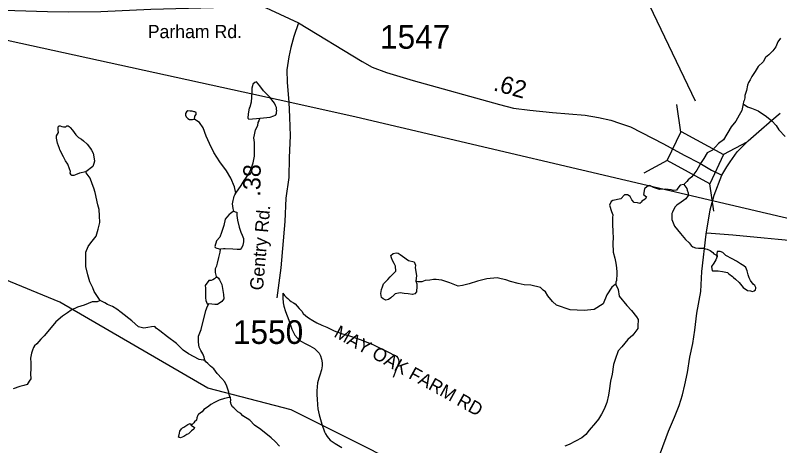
# Model space of a CAD drawing. Extents: x 1950930 to 2061844, y 904556 to 1017002.
# Drawn here: x 2029138 to 2034636, y 966374 to 969467 of the extents above; entities that cross this region are included whole.
import ezdxf

# ---------------------------------------------------------------- set-up
doc = ezdxf.new("R2010")
doc.units = 0
for name, color, linetype in [('Exist Hydrographic Creek Single Shore', 7, 'Continuous'), ('Exist Hydrographic Misc Water Feature', 7, 'Continuous'), ('Exist Road Non-System Type 51', 7, 'Continuous'), ('Exist Road Non-System Type 51 Label', 7, 'Continuous'), ('Exist Road Primary US Structure Standard Bridge CELL', 7, 'Continuous'), ('Exist Road Secondary Structure Standard Bridge CELL', 7, 'Continuous'), ('Exist Road Secondary Structure Standard Bridge Number Label', 7, 'Continuous'), ('Exist Road Secondary Type 41 Attributed', 7, 'Continuous'), ('Exist Road Secondary Type 51 Attributed', 7, 'Continuous'), ('Exist Road Secondary Type 51 Label', 7, 'Continuous'), ('Exist Road Secondary Type 51 Number Label', 7, 'Continuous'), ('Exist Utilities Electrical Transmission Line', 7, 'Continuous')]:
    doc.layers.add(name, color=color, linetype=linetype)

msp = doc.modelspace()

# ---------------------------------------------------------------- linework, layer by layer
at = {"layer": 'Exist Hydrographic Creek Single Shore'}
for points in [[(2034641.8, 969303.6), (2034621.9, 969275.8), (2034608, 969239.7), (2034586.1, 969211.6), (2034557.9, 969183.6), (2034533.9, 969163.8), (2034516.2, 969131.7), (2034480, 969099.6), (2034459.9, 969063.6), (2034436.2, 969027.6), (2034424.2, 969003.6), (2034412, 968983.5), (2034404, 968963.7), (2034396, 968925.8), (2034384.1, 968889.6), (2034384.1, 968873.5), (2034380.1, 968853.6), (2034376.3, 968845.4), (2034372.4, 968829.4)], [(2034372.4, 968829.4), (2034364.2, 968781.7), (2034344.1, 968749.6), (2034320.3, 968705.5), (2034286.3, 968665.5), (2034231.2, 968572), (2034195.3, 968545.7), (2034153.4, 968496.7), (2034114.4, 968477.4), (2034090.6, 968437.5), (2034071.1, 968408.4), (2034038.6, 968353.3), (2034018.7, 968325.5), (2034004.5, 968305.4), (2033978.4, 968283.3), (2033966.7, 968271.4), (2033958.6, 968263.4), (2033946.6, 968251.2)], [(2033946.6, 968251.2), (2033919, 968246.6), (2033903.4, 968223.9), (2033892.7, 968210.7), (2033872.3, 968208.4), (2033854.4, 968211.9), (2033814.9, 968216.7), (2033770.6, 968214.3), (2033727.6, 968229.9), (2033701.3, 968243), (2033683.3, 968237.1), (2033663, 968220.3), (2033656.6, 968179.1), (2033678.5, 968161.7), (2033669, 968145), (2033644.8, 968131.1), (2033642.6, 968122.9), (2033630.7, 968115), (2033612.7, 968119.8), (2033590, 968122.2), (2033573.3, 968141.4), (2033560.1, 968164.1), (2033541, 968177.3), (2033520.6, 968177.3), (2033494.3, 968148.5), (2033435.7, 968135.4), (2033422.5, 968128.2), (2033411.8, 968101.9), (2033426.1, 968056.4), (2033435.7, 968032.5), (2033432.6, 968013.1), (2033432.7, 967969.1), (2033436.7, 967909), (2033436.9, 967868.9), (2033436.7, 967828.9), (2033439, 967764.9), (2033448.9, 967721), (2033457, 967685.1), (2033462.9, 967653.1), (2033464.9, 967620.9), (2033465, 967597), (2033460.9, 967573.1), (2033463, 967560.9), (2033456.8, 967548.9), (2033457.1, 967532.8)], [(2032521.3, 966031.3), (2032519.9, 966030.2), (2032504, 966006.2), (2032487.8, 965970.1), (2032475.9, 965950.4), (2031567.5, 966409.7), (2031122, 966632.6), (2030522.2, 966786.9), (2029459.7, 967404.1), (2028107.2, 967961.3)], [(2033457.1, 967532.8), (2033473.1, 967497), (2033481, 967448.9), (2033537, 967380.8), (2033569.1, 967345.1), (2033605.2, 967301), (2033617.3, 967281), (2033615.3, 967233.2), (2033615.3, 967217.1), (2033579.2, 967168.9), (2033543.1, 967136.9), (2033499.4, 967085), (2033475.1, 967054.9), (2033451.2, 966993.1), (2033439.3, 966956.9), (2033431.3, 966888.8), (2033419.4, 966836.9), (2033409.4, 966768.8), (2033405.5, 966736.7), (2033393.6, 966684.8), (2033373.6, 966637), (2033353.5, 966601), (2033333.7, 966565), (2033311.4, 966536.9), (2033265.7, 966484.7), (2033241.5, 966454.6), (2033213.7, 966430.6), (2033121.5, 966382.6), (2033089.8, 966370.8)]]:
    msp.add_lwpolyline(points, dxfattribs=at)
at = {"layer": 'Exist Hydrographic Misc Water Feature'}
for points in [[(2030898.3, 968727.6), (2030970.3, 968735.6), (2030998, 968743.6), (2031010.3, 968749.6), (2031018.1, 968759.6), (2031018, 968771.4), (2031018.2, 968783.5), (2031018, 968787.5), (2031016, 968803.6), (2031010.1, 968819.5), (2031002.2, 968835.4), (2030992, 968847.4), (2030976, 968869.4), (2030972.2, 968875.4), (2030960, 968887.5), (2030924, 968923.6), (2030895.9, 968959.3), (2030873.8, 968989.3), (2030861.9, 968983.4), (2030847.9, 968971.5), (2030844, 968959.4), (2030840.1, 968943.4), (2030840.2, 968915.5), (2030836.1, 968879.5), (2030834.1, 968843.5), (2030824.1, 968807.6), (2030820, 968799.5), (2030814.3, 968759.5), (2030810.3, 968727.5), (2030818, 968719.4), (2030898.3, 968727.6)], [(2034372.4, 968829.4), (2034404.1, 968809.8), (2034432.1, 968799.7), (2034480.3, 968779.6), (2034540.2, 968739.7), (2034580.2, 968707.6), (2034610.4, 968675.8), (2034630.4, 968643.6), (2034674.4, 968595.8)], [(2030426.2, 968721.3), (2030430.3, 968741.3), (2030438.1, 968753.2), (2030438.1, 968757.2), (2030438.1, 968769.3), (2030430.3, 968773.1), (2030426, 968773.2), (2030410, 968777.1), (2030396.3, 968779), (2030378.3, 968781.1), (2030370.2, 968773), (2030362.1, 968761), (2030362.2, 968749.2), (2030366.2, 968737), (2030380.1, 968725.2), (2030392, 968717.1), (2030412, 968717), (2030426.2, 968721.3)], [(2030724.6, 968187.4), (2030714.5, 968235.2), (2030688.5, 968295.2), (2030656.4, 968349.3), (2030610.2, 968413.3), (2030566.3, 968481.1), (2030534.2, 968545.1), (2030510.3, 968597.2), (2030490.2, 968657.3), (2030462.2, 968697.3), (2030444, 968709.1), (2030436.3, 968713.2), (2030426.2, 968721.3)], [(2030724.6, 968187.4), (2030762.5, 968243.4), (2030784.3, 968279.4), (2030812.4, 968319.5), (2030832.2, 968359.5), (2030850.3, 968407.3), (2030858.2, 968455.4), (2030858.2, 968487.6), (2030858.2, 968551.6), (2030854.4, 968587.4), (2030858.4, 968607.3), (2030866.3, 968643.6), (2030882.1, 968675.4), (2030886.1, 968695.4), (2030892.3, 968707.4), (2030894.2, 968719.5), (2030898.3, 968727.6)], [(2029646.5, 968340.7), (2029600.4, 968332.5), (2029572.2, 968320.6), (2029560.4, 968316.6), (2029544.3, 968316.6), (2029540.4, 968320.6), (2029532.5, 968332.6), (2029534.4, 968344.7), (2029528.2, 968364.5), (2029516.4, 968396.6), (2029500.2, 968420.6), (2029484.3, 968448.5), (2029458.2, 968500.5), (2029456.4, 968508.4), (2029442.1, 968548.4), (2029434.3, 968584.7), (2029434.3, 968600.5), (2029448.3, 968624.5), (2029446.3, 968640.6), (2029446.1, 968664.5), (2029454.2, 968672.6), (2029462.1, 968672.7), (2029474.1, 968668.5), (2029486.2, 968664.7), (2029494.1, 968664.5), (2029502.3, 968664.7), (2029510.3, 968672.7), (2029518.2, 968672.6), (2029526.3, 968668.8), (2029534, 968660.7), (2029550, 968640.7), (2029574.3, 968608.7), (2029594.2, 968588.6), (2029614.3, 968576.7), (2029630.1, 968564.6), (2029656.2, 968540.7), (2029678.3, 968510.7), (2029686.2, 968496.8), (2029698.2, 968476.8), (2029702.3, 968450.8), (2029708.2, 968418.9), (2029704.2, 968402.9), (2029696.2, 968380.7), (2029646.5, 968340.7)], [(2029749.1, 967416.8), (2029724.9, 967452.7), (2029706.8, 967480.7), (2029696.8, 967508.8), (2029674.8, 967552.5), (2029660.7, 967600.7), (2029646.8, 967660.8), (2029646.6, 967728.7), (2029646.7, 967764.8), (2029662.6, 967804.8), (2029682.6, 967832.6), (2029720.6, 967880.7), (2029734.8, 967928.7), (2029746.6, 967976.7), (2029744.6, 968024.6), (2029742.6, 968070.6), (2029732.5, 968104.6), (2029712.3, 968192.7), (2029704.5, 968224.7), (2029690.4, 968256.8), (2029676.4, 968296.8), (2029656.3, 968324.8), (2029648.3, 968334.8), (2029646.5, 968340.7)], [(2033946.6, 968251.2), (2033966.7, 968223.2), (2033970.7, 968211.3), (2033976.5, 968191.2), (2033976.7, 968171.5), (2033960.5, 968147.2), (2033926.5, 968123.3), (2033896.6, 968103.2), (2033880.8, 968087.1), (2033864.6, 968051.4), (2033860.8, 968041.3), (2033860.6, 967999.3), (2033878.6, 967951.3), (2033922.8, 967899.2), (2033958.7, 967855.2), (2033984.8, 967831.3), (2033998.8, 967811.3), (2034010.8, 967803.2), (2034031, 967795.2), (2034050.9, 967793.2), (2034066.7, 967793.2), (2034086.7, 967793.4), (2034102.7, 967789.5), (2034114.8, 967785.3), (2034134.9, 967777.3), (2034155, 967761.5), (2034163, 967753.5), (2034176.9, 967745.3), (2034186.9, 967733.3)], [(2030710.5, 968059.4), (2030704.7, 968079.2), (2030700.4, 968111.5), (2030704.5, 968135.3), (2030710.5, 968155.2), (2030712.4, 968167.3), (2030716.5, 968175.5), (2030724.6, 968187.4)], [(2030710.5, 968059.4), (2030698.5, 968051.4), (2030684.5, 968041.2), (2030676.5, 968035.2), (2030660.7, 968017.1), (2030648.6, 968001.3), (2030638.5, 967957.2), (2030626.6, 967921.3), (2030622.6, 967905.3), (2030608.8, 967873.1), (2030586.6, 967845.4), (2030574.6, 967805.3), (2030574.8, 967797.1), (2030586.8, 967793.2), (2030614.9, 967785.4)], [(2030710.5, 968059.4), (2030718.6, 968055.3), (2030730.7, 968051.4), (2030732.5, 968027.4), (2030736.7, 967995.2), (2030748.8, 967943.4), (2030760.8, 967907.4), (2030770.6, 967887.5), (2030780.6, 967863.3), (2030778.8, 967839.4), (2030774.7, 967815.2), (2030766.7, 967797.3), (2030754.6, 967783.5), (2030734.6, 967783.2), (2030702.8, 967785.2), (2030646.8, 967789.3), (2030634.7, 967789.2), (2030614.9, 967785.4)], [(2030584.9, 967589.1), (2030578.9, 967619.1), (2030578.9, 967647.3), (2030586.8, 967665.2), (2030592.8, 967685.1), (2030602.8, 967725.3), (2030606.8, 967745.2), (2030610.9, 967765.1), (2030614.9, 967785.4)], [(2032018.9, 967556.1), (2032027.1, 967536.2), (2032027.1, 967520.1), (2032024.9, 967480.1), (2032011.1, 967464), (2031995, 967460.1), (2031962.9, 967464), (2031935.1, 967467.9), (2031906.9, 967472.1), (2031871, 967464), (2031850.9, 967446), (2031847, 967444.1), (2031838.9, 967436.1), (2031822.9, 967424), (2031803.1, 967420.1), (2031783, 967428.1), (2031771.1, 967439.8), (2031767, 967467.8), (2031770.9, 967495.9), (2031778.9, 967516.1), (2031786.8, 967536), (2031817, 967567.8), (2031834.8, 967588.1), (2031874.7, 967628), (2031872.8, 967664.1), (2031862.8, 967684), (2031850.7, 967704), (2031842.9, 967724.1), (2031838.7, 967740), (2031856.7, 967756), (2031876.8, 967759.9), (2031892.8, 967757.9), (2031906.8, 967748.1), (2031922.9, 967735.9), (2031966.9, 967704.2), (2032006.7, 967696.1), (2032010.8, 967684.2), (2032016.7, 967672), (2032014.7, 967652), (2032023, 967596), (2032018.9, 967556.1)], [(2034186.9, 967733.3), (2034176.9, 967709.5), (2034169.1, 967697.5), (2034160.9, 967685.2), (2034145, 967661.3), (2034147, 967645.5), (2034149, 967633.3), (2034152.9, 967629.3), (2034169, 967629.3), (2034192.9, 967629.4), (2034225, 967625.5), (2034260.9, 967617.5), (2034269, 967609.5), (2034297.1, 967589.5), (2034302.8, 967581.5), (2034317, 967569.4), (2034345.1, 967545.5), (2034372.9, 967509.5), (2034405, 967489.5), (2034424.9, 967485.5), (2034440.9, 967481.5), (2034453.1, 967485.5), (2034461.2, 967493.6), (2034465, 967505.7), (2034465.1, 967509.6), (2034456.9, 967525.5), (2034444.9, 967533.6), (2034425.2, 967561.6), (2034417, 967579.5), (2034408.9, 967601.7), (2034401, 967629.4), (2034392.9, 967653.5), (2034376.8, 967665.7), (2034364.8, 967673.5), (2034352.8, 967681.6), (2034325, 967699.6), (2034292.9, 967717.6), (2034248.7, 967741.5), (2034226.8, 967761.3), (2034207, 967769.3), (2034194.8, 967769.5), (2034187, 967769.4), (2034183, 967753.4), (2034186.9, 967733.3)], [(2030584.9, 967589.1), (2030580.8, 967583.3), (2030570.8, 967573.3), (2030558.8, 967565), (2030546.9, 967561), (2030530.8, 967561), (2030502.8, 967525.2), (2030507, 967505.1), (2030506.9, 967437.1), (2030508.8, 967417.1), (2030519.1, 967393.2), (2030530.9, 967393.3)], [(2030584.9, 967589.1), (2030598.8, 967577.3), (2030606.7, 967565.4), (2030622.8, 967533.2), (2030635.1, 967461.1), (2030637, 967429.2), (2030624.8, 967409.1), (2030592.9, 967389.1), (2030572.9, 967389.2), (2030530.9, 967393.3)], [(2033457.1, 967532.8), (2033452.9, 967532.9), (2033429.2, 967513), (2033392.9, 967457), (2033365, 967392.9), (2033301.1, 967352.9), (2033229.1, 967344.9), (2033129.1, 967350.9), (2033031, 967382.8), (2033001.1, 967410.7), (2032969.1, 967450.7), (2032951, 967478.7), (2032935.1, 967490.8), (2032914.9, 967510.6), (2032846.9, 967526.4), (2032799.1, 967530.7), (2032755, 967538.5), (2032698.9, 967554.4), (2032665, 967566.6), (2032632.9, 967572.5), (2032602.9, 967580.4), (2032528.9, 967572.4), (2032462.9, 967556.4), (2032402.8, 967536.3), (2032355, 967526.1), (2032323.1, 967520.2), (2032262.8, 967544.1), (2032206.8, 967562.4), (2032184.9, 967566.1), (2032164.9, 967568.1), (2032144.9, 967568.2), (2032118.9, 967564.2), (2032087, 967560.2), (2032062.8, 967552.2), (2032034.9, 967552.1), (2032018.9, 967556.1)], [(2029749.1, 967416.8), (2029726.9, 967408.7), (2029690.8, 967408.8), (2029632.9, 967384.7), (2029585, 967368.6), (2029540.9, 967348.6), (2029512.9, 967328.5), (2029477, 967304.6), (2029428.9, 967264.6), (2029385.1, 967208.4), (2029345.1, 967162.3), (2029322.9, 967138.5), (2029293.1, 967106.3), (2029277, 967090.5), (2029269.2, 967078.5), (2029261.2, 967060.3), (2029255.2, 967038.5), (2029247.2, 967002.2), (2029251.2, 966970.3), (2029251.2, 966926.3), (2029247.2, 966890.3), (2029249.1, 966854.5), (2029239.3, 966838.3), (2029223.3, 966814.3), (2029199.2, 966806.3), (2029171.1, 966798.3), (2029123.2, 966782.3)], [(2030501.2, 966989), (2030489.1, 966989.2), (2030461.3, 966993.1), (2030383.3, 967033.1), (2030345.2, 967061.1), (2030297.3, 967107.1), (2030232.9, 967155), (2030177.1, 967198.8), (2030150.9, 967219.1), (2030141, 967230.8), (2030117, 967227), (2030090.9, 967222.9), (2030063, 967218.9), (2030025.1, 967226.9), (2029977.1, 967270.9), (2029900.9, 967330.9), (2029868.9, 967354.9), (2029836.8, 967374.6), (2029801, 967388.8), (2029782.9, 967400.6), (2029758.8, 967412.6), (2029749.1, 967416.8)], [(2030501.2, 966989), (2030497, 967009.1), (2030487, 967033.2), (2030473.1, 967057.2), (2030461.1, 967081), (2030455, 967117.3), (2030457.2, 967161.2), (2030474.9, 967209.1), (2030508.9, 967345.2), (2030521.1, 967377.1), (2030530.9, 967393.3)], [(2030687.3, 966721.3), (2030679.4, 966733.2), (2030675.3, 966757.3), (2030659.4, 966801.3), (2030645.3, 966833.1), (2030623.2, 966857.1), (2030591.1, 966893.3), (2030565.2, 966925.3), (2030543.3, 966945.1), (2030523.4, 966965.2), (2030509.2, 966977), (2030501.2, 966989)], [(2030687.3, 966721.3), (2030675.5, 966721.2), (2030643.5, 966713.3), (2030603.5, 966701), (2030571.3, 966683.3), (2030543.5, 966669.1), (2030529.5, 966657.3), (2030513.4, 966645.1), (2030495.5, 966633), (2030483.3, 966617.2), (2030471.4, 966609.2), (2030455.4, 966597.1), (2030451.3, 966592.9), (2030443.4, 966573.1), (2030441.4, 966557), (2030427.4, 966545.2), (2030423.6, 966537.1), (2030411.5, 966525.2), (2030403.6, 966521.1)], [(2031037.7, 966369.4), (2031007.6, 966403.5), (2030979.6, 966431.3), (2030903.4, 966491.3), (2030859.4, 966521.4), (2030825.4, 966557.3), (2030775.5, 966589.2), (2030759.4, 966605.2), (2030739.3, 966617.1), (2030709.4, 966645.3), (2030701.3, 966653.4), (2030691.5, 966669.3), (2030687.5, 966681.2), (2030687.3, 966689.1), (2030687.6, 966701.2), (2030687.3, 966721.3)], [(2030403.6, 966521.1), (2030427.5, 966505.1), (2030421.4, 966493.1), (2030405.4, 966481), (2030383.6, 966459.1), (2030371.6, 966453.1), (2030349.7, 966439.1), (2030325.6, 966431.1), (2030311.5, 966435), (2030313.7, 966442.9), (2030319.7, 966463.1), (2030321.6, 966479.1), (2030333.5, 966494.9), (2030341.5, 966501), (2030351.4, 966507), (2030379.4, 966525.2), (2030395.6, 966533), (2030403.6, 966521.1)]]:
    msp.add_lwpolyline(points, dxfattribs=at)
at = {"layer": 'Exist Road Non-System Type 51'}
for points in [[(2034110.5, 967903.3), (2034297.4, 967888.8), (2034523.2, 967866.5), (2034623.9, 967857.1), (2034702.4, 967851.2), (2034760.9, 967851.2), (2034807.6, 967851.2), (2034855.6, 967850.1), (2034914.1, 967840.8), (2035048.8, 967825.5), (2035141.8, 967814)], [(2031062.1, 967470.1), (2031062, 967435.2), (2031064.5, 967401.4), (2031068.5, 967375.6), (2031080.6, 967337.6), (2031105.6, 967275.6), (2031126.1, 967211.9), (2031148.8, 967169.1), (2031168.1, 967145.8), (2031192.2, 967123.9), (2031227, 967106.2), (2031256, 967091.7), (2031290.6, 967071.6), (2031310, 967053.8), (2031322.9, 967037.7), (2031333.4, 967019.1), (2031341, 966994.9), (2031344.2, 966968.3), (2031345.9, 966948.2), (2031340.2, 966918.3), (2031329, 966881.2), (2031321.8, 966858.7), (2031312, 966826.4), (2031308.4, 966797.4), (2031306, 966768.4), (2031306, 966736.9), (2031308.4, 966710.3), (2031310.9, 966666.8), (2031314.9, 966639.3), (2031324.5, 966596.6), (2031342.6, 966528.9), (2031362, 966473.2), (2031370.1, 966457.9), (2031381.4, 966441), (2031391, 966428.1), (2031404, 966414.4), (2031437.9, 966390.2), (2031487, 966361.9)], [(2031062.1, 967470.1), (2031075.2, 967453.2), (2031085.6, 967441.9), (2031097.8, 967430.7), (2031110, 967419.4), (2031123.1, 967410.9), (2031138.2, 967401.5), (2031150.5, 967392.1), (2031165.5, 967377.1), (2031179.6, 967360.2), (2031198.4, 967340.4), (2031209.6, 967324.4), (2031228.5, 967306.6), (2031247.2, 967292.5), (2031277.4, 967273.7), (2031306.5, 967257.7), (2031344.1, 967239.9), (2031378.9, 967224.8), (2031430.5, 967200.4), (2031476.6, 967182.5), (2031514.6, 967170.3), (2031542.9, 967162.8), (2031596.5, 967144), (2031624.6, 967134.6), (2031678.2, 967113.9), (2031710.1, 967100.8), (2031762.9, 967075.4), (2031807.9, 967052.8), (2031831.4, 967040.6), (2031853, 967029.3), (2031871.9, 967020.9), (2031878.9, 967016.1), (2031889.2, 967004.9), (2031894.9, 966992.6), (2031896.8, 966979.5), (2031894.9, 966964.4), (2031878, 966922.1), (2031854.9, 966863.3)]]:
    msp.add_lwpolyline(points, dxfattribs=at)
at = {"layer": 'Exist Road Secondary Structure Standard Bridge CELL'}
for p, q in [((2033924.9, 968627.6), (2033895.4, 968825.4)), ((2034400.3, 968555.8), (2034232.4, 968465.3)), ((2033827.1, 968423.8), (2033659.3, 968333.3)), ((2034161.9, 968059), (2034132.4, 968256.7))]:
    msp.add_line(p, q, dxfattribs=at)
msp.add_lwpolyline([(2034132.4, 968256.7), (2033826.7, 968422.8), (2033926.7, 968631.4), (2034232.4, 968465.3)], close=True, dxfattribs=at)
at = {"layer": 'Exist Road Secondary Structure Standard Bridge Number Label'}
msp.add_line((2034030.8, 968849.5), (2032920.7, 971165.5), dxfattribs=at)
at = {"layer": 'Exist Road Secondary Type 41 Attributed'}
msp.add_lwpolyline([(2031174.4, 969411.5), (2031142.4, 969315.5), (2031120.6, 969235.5), (2031106.5, 969167.4), (2031090.6, 969075.5), (2031094.7, 968983.4), (2031104.8, 968843.6), (2031110.8, 968735.4), (2031115, 968599.5), (2031107, 968445.4), (2031105, 968301.4), (2031085.1, 968153.4), (2031077.2, 967985.5), (2031047.5, 967651.4), (2031019.6, 967437.3)], dxfattribs=at)
at = {"layer": 'Exist Road Secondary Type 51 Attributed'}
for points in [[(2028818.5, 969511.7), (2029370.2, 969494.6), (2029518.2, 969490.7), (2029754.3, 969494.8), (2030114.2, 969510.9), (2030834.4, 969529.4), (2030894.4, 969529.3), (2030926.3, 969525.5), (2030942.2, 969521.5), (2030974.3, 969505.5), (2031174.4, 969411.5)], [(2031174.4, 969411.5), (2031632.6, 969133.9), (2031704.6, 969093.8), (2031808.6, 969056), (2032000.7, 968998), (2032620.9, 968826.3), (2032721, 968798.4), (2032838.9, 968784.5), (2033001, 968768.6), (2033236.9, 968748.6), (2033332.2, 968732.3), (2033420.7, 968713.2), (2033484.1, 968692.8), (2033563.1, 968664.1), (2033798.8, 968543.3), (2033948.3, 968460.8), (2034061.9, 968403.3), (2034144.5, 968354.3), (2034219.8, 968318.4)], [(2034219.8, 968318.4), (2034256.2, 968378.3), (2034279.6, 968413.5), (2034330.5, 968484.7), (2034408.2, 968563.6), (2034484.8, 968630.6), (2034579.3, 968712), (2034639.1, 968764.6)], [(2033778.5, 966322.9), (2033836.3, 966478.9), (2033880.2, 966578.8), (2033912.2, 966663), (2033936.2, 966738.9), (2033952.3, 966811), (2033972.1, 966899), (2033990, 967011.1), (2034010, 967107.1), (2034026, 967203), (2034040, 967325.1), (2034067.9, 967483), (2034075.1, 967624.6), (2034107.4, 967893.7), (2034135.5, 968069.6), (2034164.8, 968173.7), (2034219.8, 968318.4)]]:
    msp.add_lwpolyline(points, dxfattribs=at)
at = {"layer": 'Exist Utilities Electrical Transmission Line'}
msp.add_line((2034161.5, 968134.2), (2035906.2, 967724.5), dxfattribs=at)
for points in [[(2028846.8, 969334.6), (2028924.3, 969322.2), (2031104.8, 968844.3)], [(2031104.8, 968844.3), (2031590.8, 968737.8), (2034161.5, 968134.2)]]:
    msp.add_lwpolyline(points, dxfattribs=at)

# ---------------------------------------------------------------- texts
at = {"layer": 'Exist Road Non-System Type 51 Label'}
msp.add_text('  MAY OAK FARM RD', height=95, rotation=330.9405, dxfattribs=at).set_placement((2031362, 967194.7))
at = {"layer": 'Exist Road Primary US Structure Standard Bridge CELL'}
for s, rotation, p in [('.62', 344.425, (2032570, 968929)), ('.38', 89.2077, (2030900.6, 968163.5))]:
    msp.add_text(s, height=125, rotation=rotation, dxfattribs=at).set_placement(p)
at = {"layer": 'Exist Road Secondary Type 51 Label'}
msp.add_text('Parham Rd.', height=95, dxfattribs=at).set_placement((2030091, 969302.5))
msp.add_text('Gentry Rd.', height=95, rotation=84.953, dxfattribs=at).set_placement((2030918.9, 967487.1))
at = {"layer": 'Exist Road Secondary Type 51 Number Label'}
for s, p in [('1547', (2031761.3, 969226.6)), ('1550', (2030703.4, 967105.1))]:
    msp.add_text(s, height=170, dxfattribs=at).set_placement(p)

doc.saveas('drawing.dxf')
